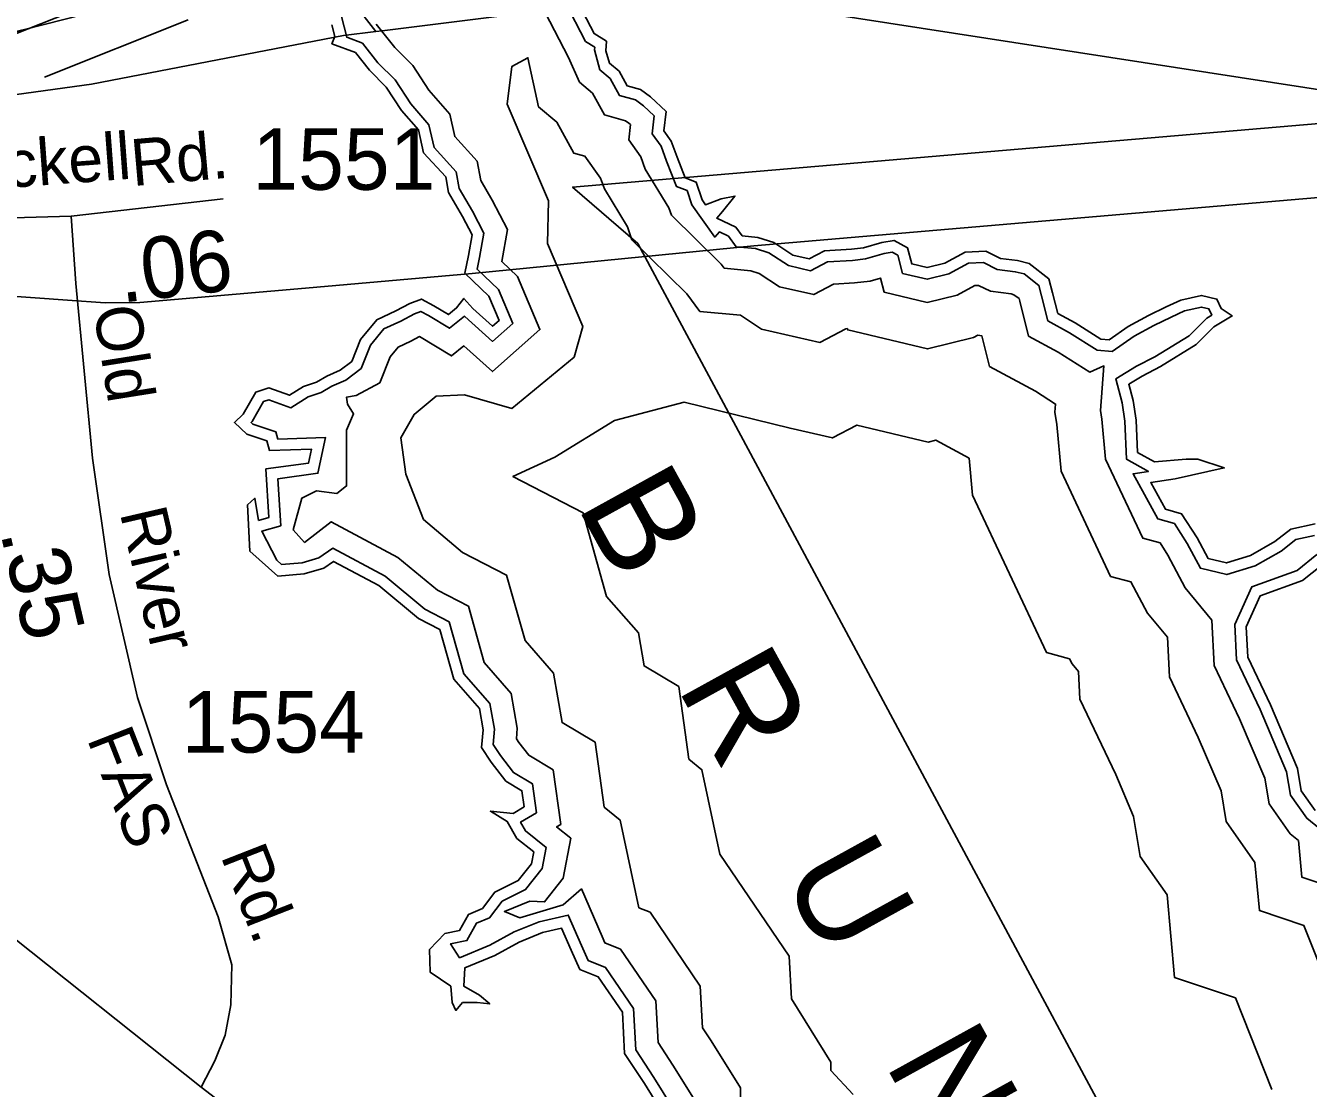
# Model space of a CAD drawing. Extents: x 2104537 to 2336408, y 34176 to 229611.
# Drawn here: x 2305687 to 2308293, y 175475 to 177634 of the extents above; entities that cross this region are included whole.
import ezdxf

# ---------------------------------------------------------------- set-up
doc = ezdxf.new("R2010")
doc.units = 0
for name, color, linetype in [('Exist Boundary Political City Limit New', 7, 'Continuous'), ('Exist Hydrographic Buffer Line', 7, 'Continuous'), ('Exist Hydrographic River Shore', 7, 'Continuous'), ('Exist Hydrographic River Shore Label', 7, 'Continuous'), ('Exist Road Primary NC Attributed', 7, 'Continuous'), ('Exist Road Primary US Divided Attributed', 7, 'Continuous'), ('Exist Road Primary US Structure Standard Bridge CELL', 7, 'Continuous'), ('Exist Road Primary US Structure Standard Bridge Number Label', 7, 'Continuous'), ('Exist Road Secondary Mileage Hundredths English Label', 7, 'Continuous'), ('Exist Road Secondary Type 51 Attributed', 7, 'Continuous'), ('Exist Road Secondary Type 51 Label', 7, 'Continuous'), ('Exist Road Secondary Type 51 Number Label', 7, 'Continuous'), ('Exist Utilities Electrical Transmission Line', 7, 'Continuous'), ('Map Preparation Boundary City Limit Buffer Line', 7, 'Continuous')]:
    doc.layers.add(name, color=color, linetype=linetype)

msp = doc.modelspace()

# ---------------------------------------------------------------- linework, layer by layer
at = {"layer": 'Exist Boundary Political City Limit New'}
for points in [[(2306398.8, 177622.2), (2306138.5, 177956.8), (2306026, 178057.4), (2305939.8, 178062.2), (2305743.5, 178182), (2305659.5, 178419.1), (2305642.8, 178632.3), (2305705, 178804.8), (2305684.8, 179219.7), (2305857.5, 179807.6)], [(2306398.8, 177622.2), (2306411.8, 177623.8), (2306829, 177675.8), (2307109.5, 177695.7), (2307314.5, 177703.3), (2307645, 177699), (2307820.2, 177693.2), (2308038, 177682.2), (2308245, 177671.8), (2308464, 177657.9), (2308581.2, 177650.3), (2308726, 177640.9), (2308848, 177633), (2308969, 177625.6), (2309809, 177563), (2306798.5, 177306.3), (2306930.8, 177191.7)], [(2302595.5, 175912.7), (2303516.5, 176523.9), (2303601.5, 176580.2), (2303699.8, 176626.7), (2303967.5, 176735.4), (2304170.8, 176805.4), (2304275.5, 176860.5), (2304381, 176903.4), (2304384, 176904.8), (2304441, 176938.7), (2305060.2, 177308.7), (2305198, 177353.5), (2305609, 177486.5), (2305821.2, 177515.4), (2306333, 177614), (2306398.8, 177622.2)], [(2302595.5, 175912.7), (2303516.5, 176523.9), (2303601.5, 176580.2), (2303699.8, 176626.7), (2303967.5, 176735.4), (2304170.8, 176805.4), (2304275.5, 176860.5), (2304381, 176903.4), (2304384, 176904.8), (2304441, 176938.7), (2305060.2, 177308.7), (2305198, 177353.5), (2305609, 177486.5), (2305821.2, 177515.4), (2306333, 177614), (2306398.8, 177622.2)], [(2306930.8, 177191.7), (2308331, 174581.6), (2309001, 173213.4)]]:
    msp.add_lwpolyline(points, dxfattribs=at)
at = {"layer": 'Exist Hydrographic Buffer Line'}
for points in [[(2306783.3, 177682.1), (2306824.9, 177602.1), (2306843.8, 177590.4), (2306843.3, 177585)], [(2306329.2, 177652.6), (2306339.7, 177610.7), (2306339.7, 177610.6), (2306371.4, 177598.7), (2306402.9, 177559), (2306437.9, 177524), (2306469.6, 177475.6), (2306506.6, 177432.9), (2306517, 177386.9), (2306562, 177337.4), (2306568.4, 177303.5), (2306595.1, 177257.3), (2306618.3, 177212.6), (2306609.4, 177162.8), (2306604.5, 177139.2), (2306647.9, 177097.8), (2306677, 177029), (2306636, 176992.6), (2306579.4, 177043), (2306578.7, 177043.8), (2306548.7, 177019.2), (2306505.5, 177045.1), (2306489.9, 177053.4), (2306477.1, 177048.6), (2306449.5, 177034), (2306415, 177018.1), (2306387.8, 176984.7), (2306368.8, 176937.2), (2306337.8, 176913.9), (2306309.6, 176901.4), (2306287.8, 176888.9), (2306261.5, 176880.2), (2306226.1, 176857.8), (2306181.3, 176873.8), (2306170.3, 176870.1), (2306147.6, 176829.9), (2306145.2, 176827.8), (2306148.9, 176824.3), (2306195.7, 176808.7), (2306200, 176794.2), (2306296.5, 176797.6), (2306281.1, 176724.7), (2306199.8, 176713.5), (2306205.6, 176617.9), (2306167, 176606.9), (2306197.4, 176548.3)], [(2306399.5, 177637.3), (2306437.2, 177589.6), (2306473.7, 177553.1), (2306506.3, 177503.3), (2306548.9, 177454.2), (2306559.2, 177408.8), (2306604.7, 177358.7), (2306612.1, 177319.7), (2306635.4, 177279.3), (2306666.2, 177219.9), (2306654.6, 177154.8), (2306686.4, 177124.5), (2306732.2, 177016.6), (2306636, 176931.1), (2306577.3, 176983.3), (2306552.7, 176963.1), (2306487.6, 177002.2), (2306469.8, 176992.8), (2306443.9, 176980.9), (2306427.9, 176961.1), (2306406.7, 176908.2), (2306358.9, 176882.4), (2306339.5, 176879.4), (2306341.5, 176865.3), (2306353.5, 176845.5), (2306339.5, 176812.3), (2306339.5, 176699), (2306319.4, 176683.6), (2306278.4, 176688.6), (2306248.2, 176673.8), (2306230.7, 176609.6), (2306253.6, 176583.9)], [(2306742.7, 177660.7), (2306790, 177569.7), (2306812.7, 177519.2)], [(2306843.3, 177585), (2306853.6, 177544.8), (2306875, 177526.7), (2306894, 177492.1), (2306926.2, 177483.2), (2306942.5, 177471.6), (2306964.3, 177450.8), (2306960.1, 177414.6), (2306978.4, 177389.1), (2306989.3, 177358.9), (2307009.4, 177307.7), (2307031.1, 177299), (2307040.8, 177270), (2307087.5, 177204.5), (2307096.9, 177215.1), (2307115, 177206.4), (2307131.1, 177184.9), (2307170.1, 177181.1), (2307197.5, 177172.4), (2307237.1, 177146.5), (2307282.2, 177136.3), (2307316.6, 177154.3), (2307367.5, 177157), (2307393.8, 177160.3), (2307431.7, 177170.9), (2307447.9, 177173.8), (2307459.1, 177167.5), (2307469.1, 177130.9), (2307519.1, 177119), (2307563, 177130), (2307602.8, 177151.3), (2307633.3, 177152.9), (2307661.1, 177139), (2307697.9, 177134.2), (2307715.8, 177129.7), (2307746.1, 177106.2), (2307751.5, 177085.5), (2307764.4, 177034.1), (2307808.4, 177010.2), (2307864.6, 176974.9), (2307894.7, 176972.1), (2307939.3, 177003), (2307979.5, 177024.6), (2308014.6, 177042.1), (2308041.9, 177054.4), (2308076.2, 177062.4), (2308091.4, 177058.8), (2308097.3, 177046), (2308087.4, 177040.1), (2308051.5, 177004.2), (2307981.5, 176961.4), (2307944.3, 176942), (2307902.1, 176916.2), (2307915.2, 176868), (2307920.8, 176830.3), (2307924.3, 176753.2), (2307968.4, 176728.2), (2307937.5, 176723.5), (2307987.8, 176631.8), (2308021.4, 176622.6), (2308047.5, 176581.6), (2308074.3, 176531.5), (2308127.6, 176518.7), (2308185.3, 176536.2), (2308238.1, 176566.6), (2308268, 176589.7), (2308306.2, 176597.8)], [(2306495.3, 176630.3), (2306459.6, 176722.5), (2306449.7, 176796.9), (2306476.9, 176844.1), (2306521.6, 176881.3), (2306578.6, 176883.8), (2306675.4, 176856.5), (2306801.9, 176960.7), (2306819.3, 177022.8), (2306747.3, 177191.6), (2306749.8, 177278.5), (2306665.5, 177474.5), (2306675.4, 177551.5), (2306707.8, 177568.9), (2306729.6, 177469.2), (2306766.5, 177438), (2306801.2, 177374.9), (2306823.6, 177368.7), (2306855.3, 177324.3), (2306863.1, 177302.6), (2306910.4, 177225.3), (2306919.2, 177199), (2307030.8, 177089), (2307057.4, 177053.5), (2307139.6, 177045.6), (2307182.4, 177017.6), (2307301.2, 176990.6), (2307353.9, 177018.3), (2307356.9, 177018.5), (2307357.6, 177015.8), (2307519.9, 176977.2), (2307613.1, 177000.5), (2307621.8, 177005.2), (2307629.8, 177004.1), (2307645.4, 176941.8), (2307738.8, 176891.2), (2307780, 176865.3), (2307778.7, 176848.9), (2307782.4, 176823.6), (2307791, 176729), (2307891.8, 176515.1), (2307932.8, 176503.9), (2307966.8, 176440.3), (2308007.3, 176391.2), (2308011.1, 176310.9), (2308069.7, 176187.9), (2308116.1, 176079), (2308126.4, 176017), (2308185, 175933.6), (2308193.9, 175835.8), (2308284.3, 175805.6), (2308389.9, 175540.4)], [(2306812.7, 177519.2), (2306838.8, 177497.1), (2306863.1, 177453.1), (2306906.1, 177441.1), (2306913.1, 177436.1), (2306916.1, 177433.3), (2306912.5, 177402.3), (2306937.3, 177367.5), (2306946.3, 177342.7), (2306994.3, 177264.3), (2306999.4, 177249), (2307100.2, 177149.6), (2307106.6, 177141.1), (2307160.8, 177135.9), (2307177.6, 177130.5), (2307218.9, 177103.6), (2307288.5, 177087.7), (2307329, 177108.9), (2307371.6, 177111.3), (2307402.9, 177115.2), (2307424.1, 177121.1), (2307431.9, 177092.5), (2307519.3, 177071.7), (2307579.7, 177086.8), (2307615.5, 177106), (2307623.6, 177106.4), (2307647.5, 177094.5), (2307689.4, 177089), (2307695.2, 177087.5), (2307705.6, 177079.5), (2307707, 177074.1), (2307724.7, 177003.3), (2307785.2, 176970.6), (2307849.4, 176930.1), (2307878.1, 176942.8), (2307871.1, 176852.1), (2307873.7, 176834.5), (2307881.1, 176753.5), (2307956.9, 176592.6), (2307992.2, 176582.9), (2308007.8, 176558.4), (2308043.5, 176491.7), (2308097.6, 176426), (2308102, 176333.8), (2308153.5, 176225.7), (2308204.9, 176104.9), (2308213.6, 176052.7), (2308256.2, 175992), (2308273.2, 175978), (2308280, 175903.9), (2308347.4, 175881.4)], [(2306762.2, 176757.2), (2306883.8, 176831.7), (2307025.1, 176868.9), (2307240.4, 176816), (2307326.5, 176796.5), (2307376.2, 176822.5), (2307520.9, 176788), (2307536.4, 176791.9), (2307604.2, 176755.2), (2307611, 176680), (2307761.7, 176360.2), (2307808.1, 176347.5), (2307813.4, 176337.6), (2307826.7, 176321.5), (2307829.4, 176265.2), (2307902.2, 176112.4), (2307938.4, 176027.2), (2307952, 175945.5), (2308006.5, 175868.1), (2308021.8, 175699.5), (2308145.2, 175658.4), (2308219.2, 175472.4)], [(2306762.2, 176757.2), (2306677.2, 176717.8), (2306819.9, 176644), (2306867.6, 176474.3), (2306932.2, 176400.4), (2306943.9, 176332.9), (2307014.5, 176291.2), (2307034.6, 176143.6), (2307061.3, 176122.1), (2307097.9, 175950.5), (2307238.6, 175743.5), (2307243.3, 175656.4), (2307323.3, 175527.7), (2307323.3, 175510.6), (2307368.3, 175461.8)], [(2306253.6, 176583.9), (2306308, 176626), (2306443.7, 176553.7), (2306523.9, 176486.9), (2306587, 176454.2), (2306619.2, 176339.8), (2306673.8, 176277.3), (2306686, 176206.3), (2306684.3, 176185.2), (2306689.3, 176177.5), (2306709.4, 176151.4), (2306759.4, 176121.8), (2306774.5, 176011), (2306766.1, 176005.9), (2306794.8, 175982.8), (2306779.6, 175901.9), (2306741.7, 175853.4), (2306712, 175855.1), (2306660.1, 175833.9), (2306691.2, 175820.8), (2306779.1, 175847.6), (2306816.5, 175880), (2306858.4, 175783.3), (2306864.4, 175770.2), (2306895.7, 175757.6), (2306967.6, 175652.1), (2306972.1, 175568), (2307002.5, 175521.7), (2307047.7, 175449)], [(2306495.3, 176630.3), (2306575, 176563.8), (2306664.6, 176517.5), (2306702, 176384.6), (2306760, 176318.3), (2306777.2, 176218), (2306844.4, 176178.3), (2306862.4, 176046.3), (2306895.2, 176019.9), (2306933.2, 175841.6), (2306955.9, 175832.5), (2307057.9, 175682.5), (2307062.5, 175597.7), (2307079.9, 175571.2), (2307139.5, 175475.3), (2307139.5, 175438.8)], [(2306197.4, 176548.3), (2306207.3, 176539.3), (2306248.8, 176542.8), (2306283.2, 176553), (2306311.1, 176572.3), (2306417.9, 176515.4), (2306498.3, 176448.4), (2306548.1, 176422.6), (2306577.7, 176317.3), (2306630.7, 176256.7), (2306639.8, 176204.3), (2306637.2, 176173.4), (2306651.8, 176150.9), (2306678.4, 176116.4), (2306716.9, 176093.6), (2306724.9, 176034.8), (2306692.9, 176015.6), (2306703, 175997.7), (2306744.6, 175964.3), (2306736.5, 175921.4), (2306703.1, 175878.6), (2306655.5, 175854.8), (2306629.6, 175821.4), (2306603.2, 175810.2), (2306584, 175775), (2306550.8, 175768.4), (2306568.9, 175739.9), (2306630.6, 175765.5), (2306679.8, 175792.4), (2306730.4, 175812.9), (2306789.6, 175826.6), (2306816.4, 175764.6), (2306830.4, 175734.3), (2306865.7, 175720.2), (2306922.4, 175636.8), (2306926.9, 175553.1), (2306963.8, 175496.9), (2307001.7, 175435.9)], [(2308310.9, 176559.6), (2308270.5, 176527), (2308178.6, 176493.7), (2308144, 176417.2), (2308147.4, 176345.2), (2308195.4, 176244.5), (2308249.3, 176117.8), (2308257.1, 176070.6), (2308290.2, 176023.5), (2308315.8, 176002.4)]]:
    msp.add_lwpolyline(points, dxfattribs=at)
at = {"layer": 'Exist Hydrographic River Shore'}
for points in [[(2306803.7, 177692.8), (2306842.4, 177618.3), (2306867.7, 177602.6), (2306866.2, 177583.2)], [(2306309.7, 177636.1), (2306315.6, 177612.3), (2306309.7, 177597.4), (2306357.4, 177579.5), (2306385.7, 177543.7), (2306419.9, 177509.4), (2306451.2, 177461.7), (2306485.5, 177422.2), (2306495.9, 177376), (2306540.7, 177326.8), (2306546.6, 177295.4), (2306574.9, 177246.2), (2306594.3, 177209), (2306586.8, 177167.2), (2306579.4, 177131.4), (2306628.6, 177084.5), (2306649.4, 177035.3), (2306636, 177023.3), (2306595.8, 177059.1), (2306577.9, 177080), (2306563, 177060.6), (2306546.6, 177047.2), (2306516.8, 177065.1), (2306491.5, 177078.5), (2306467.6, 177069.5), (2306439.3, 177054.6), (2306400.6, 177036.7), (2306367.8, 176996.5), (2306349.9, 176951.8), (2306326.1, 176933.9), (2306299.2, 176921.9), (2306278.4, 176910), (2306251.6, 176901.1), (2306223.2, 176883.2), (2306181.5, 176898.1), (2306154.7, 176889.1), (2306129.4, 176844.4), (2306111.5, 176828), (2306136.8, 176804.1), (2306177, 176790.7), (2306183, 176770.6), (2306267.9, 176773.6), (2306262, 176745.2), (2306175.6, 176733.3), (2306181.5, 176634.9), (2306160.7, 176628.9)], [(2306866.2, 177583.2), (2306873.7, 177557.9), (2306893.1, 177541.5), (2306909.5, 177511.7), (2306936.3, 177504.2), (2306957.1, 177489.3), (2306988.4, 177459.5), (2306984, 177420.7), (2306998.9, 177399.8), (2307010.8, 177367), (2307027.2, 177325.3), (2307049.5, 177316.3), (2307061.5, 177280.6), (2307068.9, 177270.1), (2307100.2, 177282.1), (2307128.5, 177288), (2307103.2, 177256.7), (2307091.3, 177243.3), (2307130, 177224.6), (2307143.4, 177206.8), (2307174.7, 177203.8), (2307207.5, 177193.3), (2307246.2, 177168), (2307279, 177160.5), (2307310.3, 177176.9), (2307365.5, 177179.9), (2307389.3, 177182.9), (2307426.6, 177193.3), (2307451.9, 177197.8), (2307478.7, 177182.9), (2307487.6, 177150.1), (2307518.9, 177142.6), (2307554.7, 177151.6), (2307596.4, 177174), (2307638.2, 177176.2), (2307668, 177161.3), (2307702.2, 177156.8), (2307726.1, 177150.8), (2307766.3, 177119.5), (2307773.8, 177091.2), (2307784.2, 177049.5), (2307820, 177030.1), (2307872.1, 176997.3), (2307888.5, 176995.8), (2307927.3, 177022.6), (2307969, 177045), (2308004.7, 177062.9), (2308034.5, 177076.3), (2308076.3, 177086), (2308107.6, 177078.5), (2308116.5, 177059.1), (2308138.9, 177044.2), (2308101.6, 177021.9), (2308065.8, 176986.1), (2307992.8, 176941.4), (2307955.6, 176922), (2307928.7, 176905.6), (2307937.7, 176872.8), (2307943.6, 176832.5), (2307946.6, 176766.9), (2307980.9, 176747.5), (2308045, 176753.5), (2308068.8, 176753.5), (2308122.5, 176735.6), (2308022.6, 176713.2), (2307973.4, 176705.8), (2308003.3, 176651.3), (2308036, 176642.4), (2308067.3, 176593.2), (2308089.7, 176551.4), (2308126.9, 176542.5), (2308176.1, 176557.4), (2308225.3, 176585.7), (2308258.1, 176611.1), (2308307.2, 176621.5)], [(2306160.7, 176628.9), (2306153.2, 176673.7), (2306138.3, 176660.3), (2306142.8, 176566.3), (2306199.4, 176515.6), (2306253, 176520.1), (2306293.3, 176532), (2306312.7, 176545.4), (2306405, 176496.2), (2306485.5, 176429.1), (2306528.7, 176406.8), (2306557, 176306.1), (2306609.2, 176246.5), (2306616.7, 176203.2), (2306613.7, 176167.5), (2306633, 176137.6), (2306662.8, 176098.9), (2306695.6, 176079.5), (2306700.1, 176046.7), (2306677.7, 176033.3), (2306631.6, 176037.7), (2306665.8, 176016.9), (2306685.2, 175982.6), (2306719.5, 175955), (2306715, 175931.1), (2306688.2, 175896.8), (2306640.5, 175873), (2306615.2, 175840.2), (2306586.8, 175828.2), (2306569, 175795.4), (2306539.2, 175789.5), (2306507.9, 175756.7), (2306509.4, 175710.5), (2306551.1, 175682.1), (2306554.1, 175649.3), (2306561.5, 175632.9), (2306574.9, 175649.3), (2306604.7, 175649.3), (2306630.1, 175646.3), (2306609.2, 175664.2), (2306577.9, 175682.1), (2306579.4, 175719.4), (2306640.5, 175744.7), (2306689.7, 175771.6), (2306737.4, 175791), (2306776.1, 175799.9), (2306795.5, 175755.2), (2306813.4, 175716.4), (2306850.6, 175701.5), (2306899.8, 175629.2), (2306904.3, 175545.7), (2306944.5, 175484.6), (2306978.8, 175429.4)], [(2308320.7, 176538), (2308281.9, 176506.7), (2308195.5, 176475.4), (2308167.2, 176412.8), (2308170.2, 176350.9), (2308216.3, 176254), (2308271.5, 176124.3), (2308278.9, 176079.5), (2308307.2, 176039.3)]]:
    msp.add_lwpolyline(points, dxfattribs=at)
at = {"layer": 'Exist Road Primary NC Attributed'}
msp.add_line((2306044.1, 175476.7), (2304523.7, 176686), dxfattribs=at)
msp.add_lwpolyline([(2307343.2, 173594.1), (2307209.1, 174043.8), (2307148.1, 174194.1), (2307041.6, 174429), (2306863.9, 174757.4), (2306752.6, 174876.7), (2306556.1, 175071.9), (2306367.6, 175233), (2306201.3, 175356.2), (2306044.1, 175476.7)], dxfattribs=at)
at = {"layer": 'Exist Road Primary US Divided Attributed'}
msp.add_lwpolyline([(2305208.3, 177498.1), (2305375.2, 177546.6), (2305679.5, 177625), (2305898.5, 177680.7), (2306129.7, 177729.4), (2306308.8, 177758.9), (2306466.9, 177783.3)], dxfattribs=at)
at = {"layer": 'Exist Road Primary US Structure Standard Bridge CELL'}
for p, q in [((2305637.2, 177605.9), (2305930.5, 177722.5)), ((2305725.3, 177529.4), (2306017.4, 177646.4))]:
    msp.add_line(p, q, dxfattribs=at)
at = {"layer": 'Exist Road Primary US Structure Standard Bridge Number Label'}
msp.add_lwpolyline([(2306915.4, 177721.2), (2308418, 177488), (2308651.2, 177267.8)], dxfattribs=at)
at = {"layer": 'Exist Road Secondary Type 51 Attributed'}
for points in [[(2305780, 177247.1), (2306088.3, 177282.6)], [(2305319.1, 177225.5), (2305519.3, 177239.9), (2305780, 177247.1)], [(2306044.1, 175476.7), (2306071.6, 175530.4), (2306092.6, 175582.8), (2306104.4, 175644.4), (2306106.3, 175725.8), (2306078.3, 175823.4), (2305973.5, 176091.3), (2305914.6, 176269.1), (2305856.8, 176518.9), (2305823.2, 176755.5), (2305789, 177110.2), (2305780, 177247.1)]]:
    msp.add_lwpolyline(points, dxfattribs=at)
at = {"layer": 'Exist Utilities Electrical Transmission Line'}
for points in [[(2314794.1, 176492.6), (2313629.2, 176461.9), (2313568.7, 176471.7), (2312517.4, 177077.1), (2311122.4, 177525.4), (2307166.7, 177187), (2306594.7, 177130.3), (2306255.8, 177100.8), (2305919, 177071.4), (2305848.8, 177070.9), (2305772.1, 177076.4)], [(2305772.1, 177076.4), (2305349.2, 177106.9), (2305119.6, 177120.7)]]:
    msp.add_lwpolyline(points, dxfattribs=at)
at = {"layer": 'Map Preparation Boundary City Limit Buffer Line'}
for points in [[(2306398.8, 177622.2), (2306138.5, 177956.8), (2306026, 178057.4), (2305939.8, 178062.2), (2305743.5, 178182), (2305659.5, 178419.1), (2305642.8, 178632.3), (2305705, 178804.8), (2305684.8, 179219.7), (2305857.5, 179807.6)], [(2306398.8, 177622.2), (2306411.8, 177623.8), (2306829, 177675.8), (2307109.5, 177695.7), (2307314.5, 177703.3), (2307645, 177699), (2307820.2, 177693.2), (2308038, 177682.2), (2308245, 177671.8), (2308464, 177657.9), (2308581.2, 177650.3), (2308726, 177640.9), (2308848, 177633), (2308969, 177625.6), (2309809, 177563), (2306798.5, 177306.3), (2306930.8, 177191.7)], [(2302595.5, 175912.7), (2303516.5, 176523.9), (2303601.5, 176580.2), (2303699.8, 176626.7), (2303967.5, 176735.4), (2304170.8, 176805.4), (2304275.5, 176860.5), (2304381, 176903.4), (2304384, 176904.8), (2304441, 176938.7), (2305060.2, 177308.7), (2305198, 177353.5), (2305609, 177486.5), (2305821.2, 177515.4), (2306333, 177614), (2306398.8, 177622.2)], [(2302595.5, 175912.7), (2303516.5, 176523.9), (2303601.5, 176580.2), (2303699.8, 176626.7), (2303967.5, 176735.4), (2304170.8, 176805.4), (2304275.5, 176860.5), (2304381, 176903.4), (2304384, 176904.8), (2304441, 176938.7), (2305060.2, 177308.7), (2305198, 177353.5), (2305609, 177486.5), (2305821.2, 177515.4), (2306333, 177614), (2306398.8, 177622.2)], [(2306930.8, 177191.7), (2308331, 174581.6), (2309001, 173213.4)]]:
    msp.add_lwpolyline(points, dxfattribs=at)

# ---------------------------------------------------------------- texts
at = {"layer": 'Exist Hydrographic River Shore Label'}
msp.add_text('B   R   U   N   S   W   I   C   K', height=210, rotation=298.8975, dxfattribs=at).set_placement((2306805.4, 176659.9))
at = {"layer": 'Exist Road Secondary Mileage Hundredths English Label'}
for s, rotation, p in [('.06', 6.5671, (2305881.9, 177071.1)), ('.35', 283.0301, (2305635.6, 176603.8))]:
    msp.add_text(s, height=125, rotation=rotation, dxfattribs=at).set_placement(p)
at = {"layer": 'Exist Road Secondary Type 51 Label'}
for s, rotation, p in [('Blackell', 4.263, (2305467.3, 177290.7)), ('Rd.', 5.0298, (2305905, 177308.1)), ('Old', 279.0398, (2305824.7, 177059.1)), ('River', 283.0301, (2305878.3, 176644.3)), ('FAS', 291.3499, (2305811.2, 176185.1)), ('Rd.', 291.3622, (2306082.7, 175947.2))]:
    msp.add_text(s, height=95, rotation=rotation, dxfattribs=at).set_placement(p)
at = {"layer": 'Exist Road Secondary Type 51 Number Label'}
for s, p in [('1551', (2306147.9, 177300.7)), ('1554', (2306004.7, 176156.9))]:
    msp.add_text(s, height=125, dxfattribs=at).set_placement(p)

doc.saveas('drawing.dxf')
